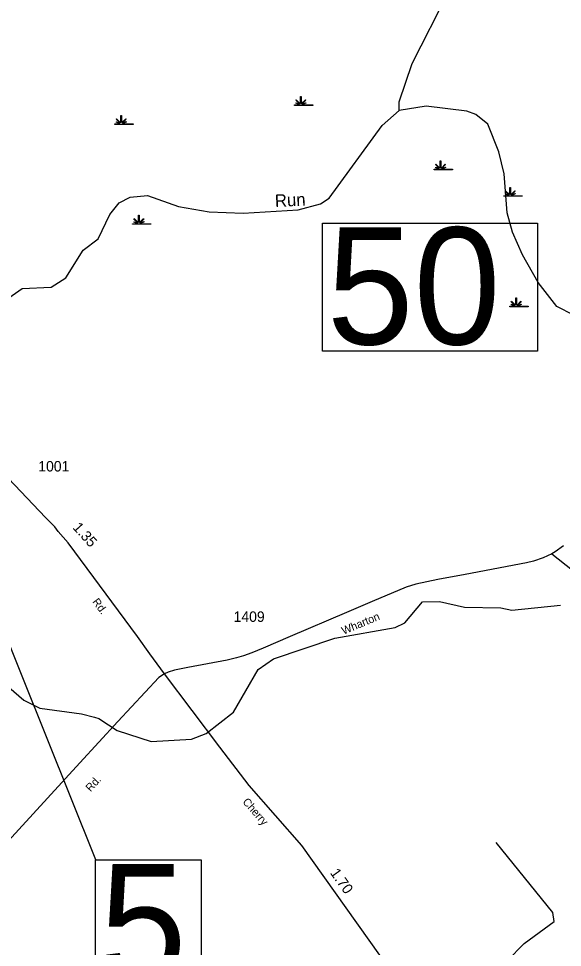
# Model space of a CAD drawing. Extents: x 2532689 to 2764727, y 536648 to 732970.
# Drawn here: x 2562949 to 2569462, y 682821 to 693939 of the extents above; entities that cross this region are included whole.
import ezdxf

# ---------------------------------------------------------------- set-up
doc = ezdxf.new("R2010")
doc.units = 0
for name, color, linetype in [('Exist Hydrographic Creek Single Shore', 7, 'Continuous'), ('Exist Hydrographic Creek Single Shore Label', 7, 'Continuous'), ('Exist Hydrographic Swamp CELL', 7, 'Continuous'), ('Exist Road Primary US Structure Standard Bridge Number Label', 7, 'Continuous'), ('Exist Road Secondary Mileage Hundredths English Label', 7, 'Continuous'), ('Exist Road Secondary Structure Standard Bridge Number Label', 7, 'Continuous'), ('Exist Road Secondary Type 51 Attributed', 7, 'Continuous'), ('Exist Road Secondary Type 51 Label', 7, 'Continuous'), ('Exist Road Secondary Type 51 Number Label', 7, 'Continuous')]:
    doc.layers.add(name, color=color, linetype=linetype)

msp = doc.modelspace()

# ---------------------------------------------------------------- linework, layer by layer
at = {"layer": 'Exist Hydrographic Creek Single Shore'}
for points in [[(2567507, 692839), (2567506, 692941), (2567663, 693401), (2568096, 694259), (2568126, 694434), (2568149, 694960), (2568170, 695194), (2568100, 695368), (2567954, 695599), (2567967, 696207), (2567852, 696521), (2567851, 696580)], [(2561584, 689756), (2561766, 689846), (2562140, 689884), (2562272, 689955), (2562394, 690108), (2562599, 690260), (2562719, 690521), (2562990, 690710), (2563340, 690724), (2563513, 690836), (2563723, 691166), (2563904, 691301), (2564040, 691596), (2564154, 691732), (2564286, 691803), (2564494, 691821), (2564863, 691688), (2565232, 691628), (2565640, 691611), (2566297, 691648), (2566564, 691721), (2566670, 691791), (2567303, 692661), (2567507, 692839)], [(2570446, 690490), (2569949, 690345), (2569597, 690390), (2569395, 690493), (2569173, 690780), (2568984, 691110), (2568862, 691384), (2568798, 691615), (2568765, 692079), (2568700, 692346), (2568569, 692676), (2568425, 692791), (2568317, 692830), (2567831, 692889), (2567507, 692839)], [(2562740, 686018), (2563010, 685782), (2563204, 685685), (2563701, 685617), (2563859, 685579), (2563911, 685560), (2564025, 685486), (2564128, 685419), (2564537, 685286), (2565021, 685312), (2565194, 685382), (2565522, 685638), (2565820, 686146), (2566001, 686275), (2566738, 686521), (2567460, 686652), (2567576, 686706), (2567788, 686958), (2567988, 686963), (2568289, 686893), (2568723, 686887), (2568857, 686857), (2569440, 686916)], [(2568798, 682662), (2569002, 682867), (2569364, 683131), (2569345, 683239), (2568670, 684075)]]:
    msp.add_lwpolyline(points, dxfattribs=at)
at = {"layer": 'Exist Hydrographic Swamp CELL'}
for points in [[(2566254, 692906), (2566306, 692906), (2566308, 692910), (2566270, 692925), (2566273, 692930), (2566311, 692914), (2566312, 692917), (2566268, 692962), (2566273, 692967), (2566318, 692921), (2566325, 692924), (2566325, 693007), (2566332, 693007), (2566332, 692924), (2566338, 692921), (2566384, 692967), (2566389, 692962), (2566344, 692917), (2566346, 692913), (2566387, 692932), (2566390, 692927), (2566349, 692909), (2566350, 692906), (2566471, 692906), (2566471, 692899), (2566254, 692899)], [(2564102, 692680), (2564155, 692680), (2564157, 692684), (2564119, 692699), (2564122, 692704), (2564160, 692688), (2564161, 692691), (2564117, 692736), (2564122, 692741), (2564167, 692695), (2564173, 692698), (2564173, 692781), (2564181, 692781), (2564181, 692698), (2564187, 692695), (2564232, 692741), (2564237, 692736), (2564193, 692691), (2564195, 692688), (2564236, 692706), (2564238, 692701), (2564197, 692683), (2564199, 692680), (2564320, 692680), (2564320, 692673), (2564102, 692673)], [(2567927, 692135), (2567980, 692136), (2567982, 692139), (2567944, 692154), (2567947, 692159), (2567984, 692143), (2567986, 692146), (2567941, 692191), (2567947, 692196), (2567992, 692150), (2567998, 692153), (2567998, 692236), (2568005, 692236), (2568005, 692153), (2568012, 692150), (2568057, 692196), (2568062, 692191), (2568018, 692146), (2568020, 692143), (2568061, 692161), (2568063, 692156), (2568022, 692138), (2568024, 692136), (2568145, 692135), (2568145, 692128), (2567927, 692128)], [(2568761, 691819), (2568814, 691819), (2568816, 691823), (2568778, 691837), (2568781, 691843), (2568818, 691827), (2568820, 691830), (2568776, 691874), (2568781, 691879), (2568826, 691834), (2568832, 691836), (2568832, 691919), (2568840, 691919), (2568840, 691836), (2568846, 691834), (2568891, 691879), (2568896, 691874), (2568852, 691830), (2568854, 691826), (2568895, 691845), (2568897, 691840), (2568856, 691822), (2568858, 691819), (2568979, 691819), (2568979, 691812), (2568761, 691812)], [(2564315, 691484), (2564368, 691484), (2564370, 691488), (2564331, 691503), (2564334, 691508), (2564372, 691492), (2564374, 691495), (2564329, 691540), (2564334, 691545), (2564380, 691499), (2564386, 691502), (2564386, 691585), (2564393, 691585), (2564393, 691502), (2564399, 691499), (2564445, 691545), (2564450, 691540), (2564405, 691495), (2564407, 691491), (2564448, 691510), (2564451, 691505), (2564410, 691487), (2564411, 691484), (2564532, 691484), (2564532, 691477), (2564315, 691477)], [(2568833, 690495), (2568886, 690495), (2568888, 690499), (2568850, 690513), (2568853, 690519), (2568890, 690503), (2568892, 690506), (2568847, 690550), (2568853, 690555), (2568898, 690510), (2568904, 690512), (2568904, 690595), (2568911, 690595), (2568911, 690512), (2568918, 690510), (2568963, 690555), (2568968, 690550), (2568924, 690506), (2568926, 690502), (2568967, 690521), (2568969, 690516), (2568928, 690498), (2568930, 690495), (2569051, 690495), (2569051, 690488), (2568833, 690488)]]:
    msp.add_lwpolyline(points, close=True, dxfattribs=at)
at = {"layer": 'Exist Road Primary US Structure Standard Bridge Number Label'}
msp.add_lwpolyline([(2566589, 691490), (2569165, 691490), (2569165, 689960), (2566589, 689960)], close=True, dxfattribs=at)
at = {"layer": 'Exist Road Secondary Structure Standard Bridge Number Label'}
msp.add_line((2561792, 689046), (2563870, 683874), dxfattribs=at)
msp.add_lwpolyline([(2563869, 683871), (2565136, 683871), (2565136, 682353), (2563869, 682353)], close=True, dxfattribs=at)
at = {"layer": 'Exist Road Secondary Type 51 Attributed'}
for points in [[(2564697, 686097), (2564520, 686336), (2564373, 686543), (2563542, 687662), (2563423, 687800), (2563383, 687857), (2563272, 687967), (2562235, 689058), (2562053, 689244), (2561958, 689323), (2561834, 689380), (2561762, 689405), (2561612, 689418)], [(2569476, 687629), (2569375, 687557), (2569333, 687532)], [(2569333, 687532), (2569232, 687483), (2569115, 687445), (2569033, 687426), (2568297, 687285), (2567971, 687226), (2567708, 687169), (2567591, 687133), (2567182, 686962), (2566876, 686831), (2566200, 686541), (2565878, 686402), (2565743, 686346), (2565642, 686312), (2565558, 686288), (2565445, 686261), (2564976, 686172), (2564818, 686138), (2564740, 686116), (2564697, 686097)], [(2569333, 687532), (2570268, 686794)], [(2564697, 686097), (2564628, 686050), (2564139, 685524), (2563682, 685029), (2562562, 683811), (2561491, 682647)], [(2569072, 678518), (2569066, 678540), (2568910, 679157), (2568899, 679199), (2568716, 680201), (2568495, 680947), (2568422, 681085), (2568337, 681291), (2568237, 681457), (2567922, 681880), (2567732, 682100), (2567276, 682727), (2566340, 684041), (2565710, 684759), (2565361, 685220), (2564697, 686097)]]:
    msp.add_lwpolyline(points, dxfattribs=at)

# ---------------------------------------------------------------- texts
at = {"layer": 'Exist Hydrographic Creek Single Shore Label'}
msp.add_text('Run', height=150, rotation=3.1798, dxfattribs=at).set_placement((2566022, 691682))
at = {"layer": 'Exist Road Primary US Structure Standard Bridge Number Label'}
msp.add_text('50', height=1400, dxfattribs=at).set_placement((2566639, 690039))
at = {"layer": 'Exist Road Secondary Mileage Hundredths English Label'}
for s, rotation, p in [('1.35', 312.0782, (2563590, 687842)), ('1.70', 305.471, (2566674, 683713))]:
    msp.add_text(s, height=125, rotation=rotation, dxfattribs=at).set_placement(p)
at = {"layer": 'Exist Road Secondary Structure Standard Bridge Number Label'}
msp.add_text('5', height=1400, dxfattribs=at).set_placement((2563919, 682421))
at = {"layer": 'Exist Road Secondary Type 51 Label'}
for s, rotation, p in [('Rd.', 306.5888, (2563827, 686957)), ('Wharton', 22.6669, (2566841, 686563)), ('Rd.', 47.3927, (2563811, 684678)), ('Cherry', 311.2695, (2565625, 684559))]:
    msp.add_text(s, height=95, rotation=rotation, dxfattribs=at).set_placement(p)
at = {"layer": 'Exist Road Secondary Type 51 Number Label'}
for s, p in [('1001', (2563185, 688518)), ('1409', (2565524, 686718))]:
    msp.add_text(s, height=125, dxfattribs=at).set_placement(p)

doc.saveas('drawing.dxf')
